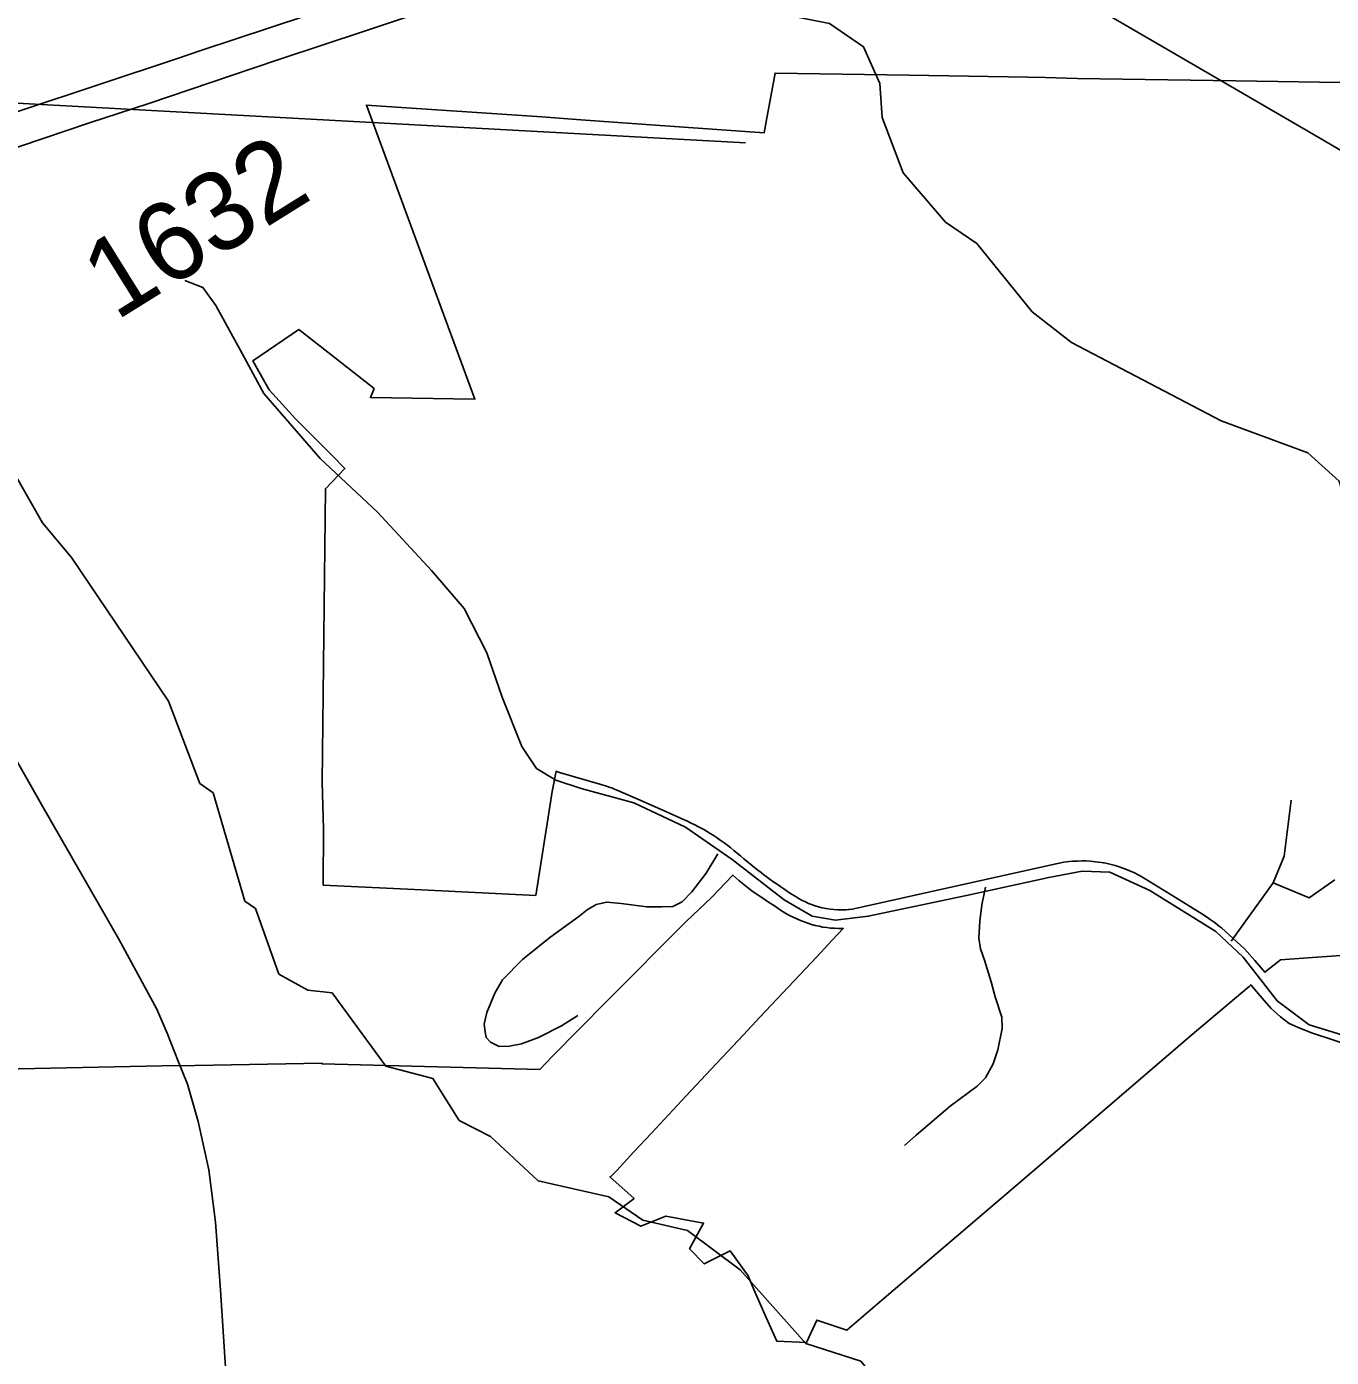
# Model space of a CAD drawing. Extents: x 2001466 to 31450019, y -30647475 to 847247.
# Drawn here: x 31422928 to 31427072, y -30632608 to -30628382 of the extents above; entities that cross this region are included whole.
import ezdxf

# ---------------------------------------------------------------- set-up
doc = ezdxf.new("R2010")
doc.units = 0
for name, color, linetype in [('Exist Boundary Land Use Park Urban', 7, 'Continuous'), ('Exist Boundary Political City Limit New', 7, 'Continuous'), ('Exist Hydrographic Creek Single Shore', 7, 'Continuous'), ('Exist Railroad Mainline', 7, 'Continuous'), ('Exist Road Non-System Type 51', 7, 'Continuous'), ('Exist Road Primary NC UnDivided 4 Lane Attributed', 7, 'Continuous'), ('Exist Road Secondary Type 51 Attributed', 7, 'Continuous'), ('Exist Road Secondary Type 51 Number Label', 7, 'Continuous'), ('Exist Utilities Electrical Transmission Line', 7, 'Continuous'), ('Map Preparation Boundary City Limit Buffer Line', 7, 'Continuous')]:
    doc.layers.add(name, color=color, linetype=linetype)

msp = doc.modelspace()

# ---------------------------------------------------------------- linework, layer by layer
at = {"layer": 'Exist Boundary Land Use Park Urban'}
msp.add_lwpolyline([(31425211.3, -30628750.8), (31422409.4, -30628598), (31422401.2, -30628771.7), (31422399.7, -30628829.7), (31422392.8, -30628867.5), (31422380.1, -30628918.3)], dxfattribs=at)
at = {"layer": 'Exist Boundary Political City Limit New'}
msp.add_lwpolyline([(31427141.3, -30631621), (31427008.6, -30631577.3), (31426965.1, -30631559.6), (31426938.6, -30631547.5), (31426910.6, -30631526.8), (31426880.5, -30631500.6), (31426852.6, -30631467.7), (31426815.9, -30631424.9), (31426811.3, -30631430), (31426623.9, -30631588.3), (31426585.5, -30631620.7), (31426113, -30632026.4), (31425881.6, -30632223.7), (31425644.6, -30632426), (31425533.3, -30632521.5), (31425437.5, -30632489.5), (31425405, -30632560.8), (31425310.9, -30632556.7), (31425272.9, -30632471.5), (31425238.3, -30632392), (31425220, -30632349.6), (31425162.1, -30632270.1), (31425080.1, -30632311.3), (31425033.9, -30632263.7), (31425078.1, -30632181.5), (31424958.6, -30632159.5), (31424879.1, -30632191.8), (31424796.9, -30632148.6), (31424857.5, -30632103), (31424780.4, -30632034.6), (31424783, -30632034.2), (31424802.4, -30632014.8), (31424856.4, -30631955.3), (31424912.4, -30631895.7), (31424967.3, -30631836.3), (31425022.9, -30631777.9), (31425084.9, -30631710.3), (31425205.3, -30631583.9), (31425257.3, -30631528.1), (31425383.8, -30631393), (31425437.1, -30631337.2), (31425487.1, -30631283.6), (31425521.8, -30631245.7), (31425506.5, -30631245.9), (31425494, -30631245.5), (31425481.6, -30631244.6), (31425469.4, -30631243.2), (31425457.3, -30631241.5), (31425445, -30631239.1), (31425432.9, -30631236.4), (31425420.9, -30631233.1), (31425409, -30631229.4), (31425397.3, -30631225.3), (31425385.8, -30631220.6), (31425351.4, -30631204.3), (31425341.5, -30631199), (31425325.6, -30631189.5), (31425303.1, -30631174), (31425284.4, -30631162.1), (31425263.5, -30631147.8), (31425235.5, -30631129.8), (31425221.4, -30631119), (31425190.4, -30631093.8), (31425171.1, -30631076.6), (31425103.8, -30631147.8), (31425024.4, -30631222.4), (31424770.8, -30631476.5), (31424598, -30631651.7), (31424557.6, -30631693.5), (31423866.6, -30631676.1), (31423866.8, -30631674.2), (31423462.3, -30631681.3), (31423357, -30631682.4), (31422549.1, -30631698.9)], dxfattribs=at)
at = {"layer": 'Exist Hydrographic Creek Single Shore'}
for points in [[(31426121.5, -30629287.3), (31425946.6, -30629070.4), (31425846.5, -30629002.7), (31425712.6, -30628845.8), (31425645.5, -30628670.6), (31425637.5, -30628562.1), (31425586.5, -30628446.2), (31425478.6, -30628371.8), (31425311.5, -30628338.9), (31425178.6, -30628204.9), (31425094.6, -30628163.8), (31425044.5, -30628107), (31425019.5, -30628021.2), (31424944.5, -30627957.3), (31424719.5, -30627880.5), (31424394.5, -30627841.1), (31423893.4, -30627882.5)], [(31423897.9, -30631449.9), (31423820.6, -30631441.8), (31423729.5, -30631390.8), (31423654.5, -30631182.6), (31423620.6, -30631158.8), (31423520.6, -30630815.6), (31423478.5, -30630785.2), (31423378.5, -30630523.9), (31423070.5, -30630068.1), (31422978.6, -30629958), (31422794.5, -30629635.9), (31422452.5, -30629186), (31422380.1, -30628918.3)], [(31427952.6, -30632599.3), (31428052.4, -30632575), (31428127.5, -30632317.3), (31428118.5, -30632031.7), (31428034.6, -30631839.7), (31427884.5, -30631616.8), (31427641.5, -30630808), (31427507.6, -30630667.4), (31427465.6, -30630476.3), (31427373.5, -30630310.4), (31427339.5, -30630175.1), (31427156.6, -30630017.1), (31427097.5, -30629825.7), (31426997.4, -30629735), (31426722.5, -30629634.3), (31426246.5, -30629385), (31426121.5, -30629287.3)], [(31425194.6, -30632329.6), (31425027.5, -30632204.7), (31424885.6, -30632172.3), (31424777.6, -30632098), (31424552.6, -30632047.4), (31424401.5, -30631906.5), (31424301.6, -30631855.3), (31424218.6, -30631722.3), (31424068.5, -30631683.1), (31423897.9, -30631449.9)], [(31425931.1, -30633564.6), (31425871.5, -30633485.2), (31425862.5, -30633127.4), (31425737.6, -30632944.4), (31425653.5, -30632713), (31425577.5, -30632619.6), (31425402.6, -30632563.5), (31425194.6, -30632329.6)]]:
    msp.add_lwpolyline(points, dxfattribs=at)
at = {"layer": 'Exist Railroad Mainline'}
msp.add_lwpolyline([(31423563, -30632688.9), (31423543.8, -30632394.9), (31423528.2, -30632179), (31423506.6, -30632012.9), (31423473.1, -30631859), (31423439.3, -30631740.9), (31423409.4, -30631666.9), (31423373.8, -30631578.8), (31423342, -30631502.7), (31423220.5, -30631280.4), (31422975.6, -30630852), (31422802.4, -30630549.6)], dxfattribs=at)
at = {"layer": 'Exist Road Non-System Type 51'}
for points in [[(31426887.3, -30631101.5), (31426922.2, -30631015.9), (31426944.3, -30630838.4)], [(31424679.2, -30631522.3), (31424626.6, -30631555.3), (31424553.8, -30631591.8), (31424499.4, -30631612.7), (31424461.2, -30631619.9), (31424429.2, -30631621.2), (31424401.5, -30631606.7), (31424387.8, -30631592.4), (31424384.2, -30631574.3), (31424380.7, -30631550.2), (31424389.4, -30631512.4), (31424414.7, -30631450.9), (31424439.5, -30631409.4), (31424502.9, -30631344.7), (31424590.3, -30631274.5), (31424681.7, -30631208.4), (31424708.1, -30631186.9), (31424736.5, -30631169.5), (31424770.6, -30631162.2), (31424816.5, -30631167.1), (31424898.3, -30631176.8), (31424944.3, -30631177.7), (31424980.3, -30631176.5), (31425010.6, -30631161.1), (31425041.3, -30631129.7), (31425086.5, -30631070.6), (31425123.8, -30631009.4)], [(31425716.8, -30631935.6), (31425753.5, -30631902.3), (31425861.4, -30631810.5), (31425946.7, -30631746.3), (31425973.2, -30631720.8), (31425998.2, -30631675.3), (31426013.1, -30631631.6), (31426026.4, -30631563.9), (31426025.2, -30631527.8), (31426004.5, -30631463.4), (31425991.5, -30631415.2), (31425970.9, -30631346.7), (31425957.6, -30631310.5), (31425952.3, -30631276.3), (31425955.4, -30631222.4), (31425962.5, -30631170.5), (31425973.6, -30631114.8)], [(31426887.3, -30631101.5), (31426753.6, -30631286.1)], [(31427083.7, -30631092), (31427001.3, -30631149), (31426887.3, -30631101.5)]]:
    msp.add_lwpolyline(points, dxfattribs=at)
at = {"layer": 'Exist Road Primary NC UnDivided 4 Lane Attributed'}
for points in [[(31424987.6, -30627954), (31424687.3, -30628057.2), (31424257.2, -30628200.1), (31423481.4, -30628458.1), (31423407.3, -30628483.1), (31422906.8, -30628649.1), (31422804.2, -30628683.9), (31422704.2, -30628717), (31422595.4, -30628754.5), (31422356.2, -30628846.4), (31422270.6, -30628883), (31422192.1, -30628916.9), (31422100.2, -30628958), (31422016.3, -30628996.4), (31421762.9, -30629130.3)], [(31424181.9, -30628336.4), (31424001.3, -30628396), (31423735.2, -30628484.2), (31423644.1, -30628515), (31423315.6, -30628625.7), (31423127.8, -30628687.7), (31422687.7, -30628835.7)]]:
    msp.add_lwpolyline(points, dxfattribs=at)
at = {"layer": 'Exist Road Secondary Type 51 Attributed'}
msp.add_lwpolyline([(31427223.5, -30631619.2), (31427001.4, -30631551.5), (31426900.1, -30631475.8), (31426792.2, -30631337.3), (31426705.3, -30631256), (31426496.1, -30631125.6), (31426369, -30631067.6), (31426280.5, -30631064.4), (31426174.3, -30631083.7), (31425913.6, -30631141.7), (31425601.4, -30631206.9), (31425496.8, -30631219.8), (31425422.8, -30631206.9), (31425334.3, -30631155.4), (31425168.5, -30631026.5), (31425020.5, -30630924.3), (31424856.3, -30630847), (31424689, -30630801.9), (31424608.5, -30630774.5), (31424547.3, -30630737.5), (31424500.7, -30630668.2), (31424437.9, -30630511.2), (31424389.6, -30630371.1), (31424317.2, -30630229.4), (31424214.2, -30630108.6), (31424042, -30629924.2), (31423860.2, -30629753.5), (31423681.6, -30629546.6), (31423605.9, -30629408.1), (31423528.7, -30629267.6), (31423487.7, -30629210.4), (31423430.5, -30629187.8)], dxfattribs=at)
at = {"layer": 'Exist Utilities Electrical Transmission Line'}
msp.add_lwpolyline([(31423969, -30626935.5), (31424644.9, -30627333.4), (31425801, -30628017.1), (31427050.2, -30628744.7), (31428621.3, -30629668.8), (31429657.1, -30630305.2)], dxfattribs=at)
at = {"layer": 'Map Preparation Boundary City Limit Buffer Line'}
for points in [[(31427168.3, -30628560.4), (31426768.4, -30628554.1), (31426264.4, -30628546.1), (31426164.4, -30628543.6), (31426108.1, -30628542.3), (31425731.1, -30628536.3), (31425305.4, -30628529.5), (31425278, -30628678.1), (31425270.4, -30628719.4), (31424925.1, -30628694.4), (31424688.8, -30628677.4), (31424564.1, -30628668.6), (31424007.4, -30628631), (31424200.4, -30629154.6), (31424352, -30629565.5), (31424019.9, -30629560), (31424031.6, -30629531.3), (31423908.5, -30629435), (31423792.1, -30629344.1), (31423646, -30629443.4), (31423698.4, -30629535.3), (31423782, -30629627.1), (31423899, -30629745.1), (31423939.1, -30629785.3), (31423876.8, -30629849.6), (31423866.3, -30630781.1), (31423871, -30630929.5), (31423870.3, -30631108.1), (31424182.4, -30631123.2), (31424545.1, -30631140.8), (31424593.1, -30630838.6), (31424597.5, -30630810.9), (31424609.4, -30630746.7), (31424616.9, -30630749.4), (31424620.8, -30630750.5), (31424748.3, -30630787.3), (31424752.1, -30630788.5), (31424758.9, -30630790.5), (31424766.5, -30630793), (31424777.9, -30630796.8), (31424788.6, -30630800.8), (31424797.5, -30630804.2), (31424805.9, -30630807.6), (31424815.5, -30630811.8), (31424869.5, -30630835.6), (31424960.9, -30630876), (31425016.8, -30630900.7), (31425024.5, -30630904.2), (31425039, -30630911), (31425050.6, -30630916.8), (31425060.4, -30630921.9), (31425068.4, -30630926.1), (31425078.9, -30630932), (31425087.9, -30630937.3), (31425099.5, -30630944.3), (31425108.8, -30630950.1), (31425118, -30630956.1), (31425131.3, -30630965.1), (31425143.4, -30630973.8), (31425155.4, -30630982.8), (31425164.9, -30630990.2), (31425174.3, -30630997.8), (31425185.6, -30631007.4), (31425194.9, -30631015.4), (31425206.4, -30631025.1), (31425217.5, -30631034.3), (31425226.8, -30631042), (31425236.1, -30631049.5), (31425250.3, -30631060.6), (31425260.6, -30631068.5), (31425269.4, -30631075.1), (31425277.4, -30631081.1), (31425289.5, -30631090), (31425301.8, -30631098.7), (31425311.5, -30631105.6), (31425323.9, -30631114.1), (31425333, -30631120.2), (31425344.6, -30631128), (31425351.4, -30631132.3), (31425359.8, -30631137.7), (31425366.6, -30631142), (31425374.6, -30631147)], [(31425374.6, -30631147), (31425382.1, -30631151.6), (31425391.8, -30631156.9), (31425392.4, -30631157.2), (31425401.6, -30631161.8), (31425411.6, -30631166.3), (31425420.9, -30631170.1), (31425432.3, -30631174.1), (31425443.3, -30631177.4), (31425454.9, -30631180.4), (31425467.1, -30631182.9), (31425480.9, -30631185), (31425491.9, -30631186.1), (31425504.9, -30631186.9), (31425519.9, -30631187), (31425531.4, -30631186.4), (31425538.6, -30631185.8), (31425540.8, -30631185.6), (31425550.8, -30631184.3), (31425559.6, -30631182.8), (31425569.6, -30631180.8), (31425708, -30631149.7), (31425716.8, -30631147.8), (31426197.6, -30631040.6), (31426222.8, -30631035.9), (31426231.6, -30631034.6), (31426239.5, -30631033.6), (31426250.3, -30631032.6), (31426252.5, -30631032.5), (31426265.5, -30631031.7), (31426279.5, -30631031.4), (31426293.5, -30631031.6), (31426306, -30631032.3), (31426323.4, -30631033.8), (31426331.3, -30631034.9), (31426342.6, -30631036.5), (31426348.9, -30631037.6), (31426350.9, -30631038), (31426359.8, -30631039.7), (31426372.4, -30631042.6), (31426385.4, -30631046.1), (31426401.1, -30631051), (31426415.8, -30631056.3), (31426429.3, -30631061.6), (31426446.5, -30631069.5), (31426459, -30631075.9), (31426464.8, -30631079.1), (31426480.3, -30631088.1), (31426577, -30631147.8), (31426652.1, -30631194.1), (31426665.6, -30631202.7), (31426670.3, -30631205.8), (31426678.5, -30631211.3), (31426687.6, -30631217.6), (31426693.3, -30631221.6), (31426699.8, -30631226.4), (31426704.1, -30631229.6), (31426710.1, -30631234.2), (31426717.3, -30631239.7), (31426723.3, -30631244.4), (31426796.6, -30631310.6), (31426828.9, -30631347.5), (31426860.6, -30631384.8), (31426890.9, -30631361.2), (31426910.5, -30631345.2), (31427011.8, -30631338), (31427254.1, -30631320.8)], [(31427141.3, -30631621), (31427008.6, -30631577.3), (31426965.1, -30631559.6), (31426938.6, -30631547.5), (31426910.6, -30631526.8), (31426880.5, -30631500.6), (31426852.6, -30631467.7), (31426815.9, -30631424.9), (31426811.3, -30631430), (31426623.9, -30631588.3), (31426585.5, -30631620.7), (31426113, -30632026.4), (31425881.6, -30632223.7), (31425644.6, -30632426), (31425533.3, -30632521.5), (31425437.5, -30632489.5), (31425405, -30632560.8), (31425310.9, -30632556.7), (31425272.9, -30632471.5), (31425238.3, -30632392), (31425220, -30632349.6), (31425162.1, -30632270.1), (31425080.1, -30632311.3), (31425033.9, -30632263.7), (31425078.1, -30632181.5), (31424958.6, -30632159.5), (31424879.1, -30632191.8), (31424796.9, -30632148.6), (31424857.5, -30632103), (31424780.4, -30632034.6), (31424783, -30632034.2), (31424802.4, -30632014.8), (31424856.4, -30631955.3), (31424912.4, -30631895.7), (31424967.3, -30631836.3), (31425022.9, -30631777.9), (31425084.9, -30631710.3), (31425205.3, -30631583.9), (31425257.3, -30631528.1), (31425383.8, -30631393), (31425437.1, -30631337.2), (31425487.1, -30631283.6), (31425521.8, -30631245.7), (31425506.5, -30631245.9), (31425494, -30631245.5), (31425481.6, -30631244.6), (31425469.4, -30631243.2), (31425457.3, -30631241.5), (31425445, -30631239.1), (31425432.9, -30631236.4), (31425420.9, -30631233.1), (31425409, -30631229.4), (31425397.3, -30631225.3), (31425385.8, -30631220.6), (31425351.4, -30631204.3), (31425341.5, -30631199), (31425325.6, -30631189.5), (31425303.1, -30631174), (31425284.4, -30631162.1), (31425263.5, -30631147.8), (31425235.5, -30631129.8), (31425221.4, -30631119), (31425190.4, -30631093.8), (31425171.1, -30631076.6), (31425103.8, -30631147.8), (31425024.4, -30631222.4), (31424770.8, -30631476.5), (31424598, -30631651.7), (31424557.6, -30631693.5), (31423866.6, -30631676.1), (31423866.8, -30631674.2), (31423462.3, -30631681.3), (31423357, -30631682.4), (31422549.1, -30631698.9)]]:
    msp.add_lwpolyline(points, dxfattribs=at)

# ---------------------------------------------------------------- texts
at = {"layer": 'Exist Road Secondary Type 51 Number Label'}
msp.add_text('1632', height=250, rotation=31.918, dxfattribs=at).set_placement((31423211, -30629318.1))

doc.saveas('drawing.dxf')
